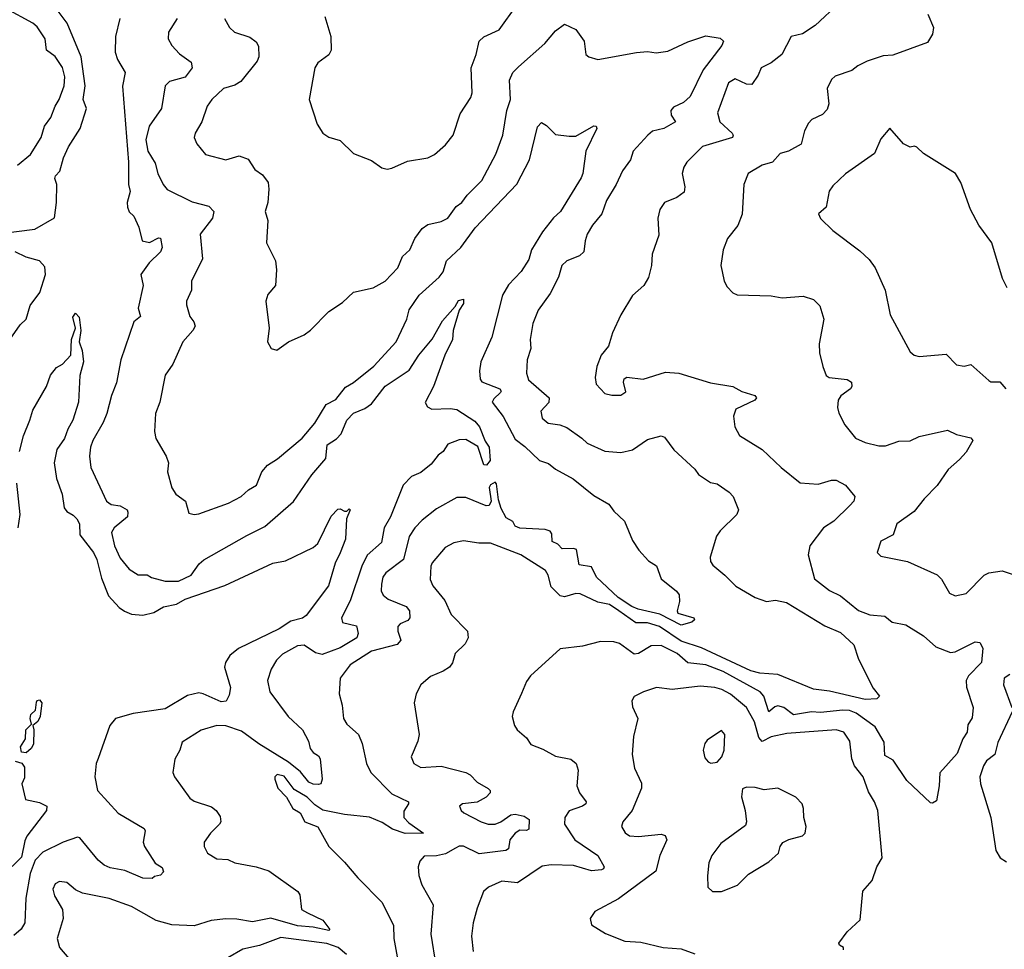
# Model space of a CAD drawing. Extents: x 1468344 to 1613994, y 525695 to 643861.
# Tile 352 of 427: x 1567347 to 1571735, y 608087 to 612230. Entities that reach past the tile are written whole.
import ezdxf

# ---------------------------------------------------------------- set-up
doc = ezdxf.new("R2010")
doc.units = 0

msp = doc.modelspace()

# ---------------------------------------------------------------- linework, layer by layer
at = {"layer": '0CON10XD'}
for points in [[(1571000.8, 612305), (1570891.4, 612205), (1570835, 612167.5), (1570784.4, 612155), (1570743.1, 612075), (1570695, 612038.5), (1570650.8, 612015), (1570637.3, 611982.7), (1570608.9, 611941.1), (1570585, 611942.9), (1570535, 611966.4), (1570505, 611948.6), (1570456.2, 611815), (1570466.4, 611775), (1570521.2, 611725), (1570526.2, 611715), (1570522.9, 611705), (1570390, 611665), (1570320, 611595), (1570306.3, 611573.7), (1570298.9, 611545), (1570311.1, 611485), (1570307.8, 611462.2), (1570275, 611437.1), (1570220, 611415), (1570198.8, 611385), (1570190.8, 611345), (1570195, 611270), (1570165.8, 611185), (1570162.5, 611135), (1570149.1, 611080.9), (1570128, 611045), (1570078.3, 611001.7), (1570025.5, 610914.5), (1569989.2, 610835), (1569971.4, 610775), (1569938.6, 610735), (1569919.2, 610685), (1569911.4, 610635), (1569915.7, 610605.7), (1569955, 610563.5), (1569986.2, 610556.2), (1570025, 610557.1), (1570047.9, 610572.1), (1570037.1, 610615), (1570041.1, 610628.9), (1570052.9, 610637.1), (1570125, 610628.2), (1570225, 610658.9), (1570284.1, 610654.1), (1570425, 610612.2), (1570525, 610595.8), (1570565, 610573.1), (1570622.5, 610555), (1570630, 610545), (1570623.3, 610535), (1570537.5, 610495), (1570527.4, 610462.6), (1570533.8, 610415), (1570555, 610377.5), (1570655.7, 610315), (1570740, 610235), (1570825, 610165.8), (1570905, 610159.6), (1570965, 610178.1), (1570985, 610178), (1571026.2, 610155), (1571069.2, 610105), (1571064.2, 610085), (1571046.9, 610065), (1570974.4, 609995), (1570928.9, 609965), (1570867.5, 609885), (1570860, 609845), (1570888.2, 609738.2), (1570955, 609685.5), (1571005, 609662.5), (1571085, 609596.5), (1571135, 609577.2), (1571202.3, 609572.3), (1571235, 609544.5), (1571295, 609533.5), (1571375, 609483.8), (1571430, 609435), (1571495, 609409.2), (1571515, 609412.5), (1571605, 609457.5), (1571625, 609453.8), (1571639.1, 609429.1), (1571632.4, 609365), (1571574.7, 609305.2), (1571564.6, 609285), (1571566.8, 609255), (1571595.5, 609165), (1571591.5, 609118.5), (1571572.4, 609087.6), (1571568.9, 609055), (1571549.5, 609025), (1571525, 608960), (1571447.1, 608872.9), (1571444.7, 608815), (1571431.7, 608748.3), (1571415, 608738.8), (1571405, 608740), (1571299.8, 608839.8), (1571239.8, 608929.8), (1571201.5, 608951.5), (1571199.7, 609009.8), (1571159, 609079), (1571075, 609140), (1571045, 609151), (1571015, 609152.3), (1570915, 609142.3), (1570875, 609145.6), (1570795, 609132.2), (1570751.8, 609165), (1570725, 609171.6), (1570712.2, 609167.8), (1570684.7, 609144.7), (1570663.2, 609215), (1570647.3, 609235), (1570482.3, 609325), (1570405, 609354.5), (1570324.5, 609364.5), (1570276, 609405), (1570205, 609440.5), (1570160.8, 609439.2), (1570105, 609405.5), (1570085, 609402.9), (1570019.8, 609449.8), (1569995, 609457.5), (1569935, 609458.2), (1569855, 609438.6), (1569755, 609425.8), (1569623.6, 609306.4), (1569605, 609280), (1569583.3, 609226.7), (1569546, 609145), (1569542, 609125), (1569551.2, 609085), (1569563.8, 609065), (1569605, 609028.8), (1569625, 608999.2), (1569678.8, 608978.8), (1569735, 608947.8), (1569802.5, 608935), (1569826, 608915), (1569835.8, 608885), (1569830, 608815), (1569841.4, 608785), (1569871.1, 608745), (1569869.4, 608735), (1569855.2, 608724.8), (1569795, 608704.5), (1569775.5, 608675), (1569774.5, 608645), (1569820.8, 608575), (1569922.5, 608505), (1569951.1, 608455), (1569948.6, 608445), (1569939.2, 608440.8), (1569895, 608436.5), (1569815, 608460.6), (1569715, 608463.8), (1569675, 608457.5), (1569565, 608383.8), (1569495, 608390), (1569435.5, 608364.5), (1569414, 608345), (1569385, 608270), (1569367.8, 608205), (1569360.9, 608145), (1569367.6, 608077.6)], [(1567237.5, 611275), (1567415, 611296.4), (1567502.6, 611347.4), (1567511.2, 611415), (1567512.5, 611495), (1567502.8, 611522.8), (1567506.4, 611535), (1567525.3, 611555), (1567542, 611615), (1567565, 611663.5), (1567616, 611745), (1567644.7, 611835), (1567630.2, 611875), (1567638.4, 611935), (1567621.1, 612065), (1567558.9, 612215), (1567509.8, 612279.8)], [(1567337.8, 611582.2), (1567395, 611630), (1567443.1, 611705), (1567457.3, 611755), (1567486.2, 611795), (1567504.7, 611845.3), (1567522.5, 611875), (1567544.6, 611935.4), (1567547.7, 611975), (1567537.4, 612017.4), (1567505, 612066.7), (1567466.2, 612095), (1567461.1, 612145), (1567425, 612198.2), (1567405, 612215.3), (1567285, 612279.8)], [(1568706.2, 612245), (1568732.9, 612155), (1568735.5, 612094.5), (1568725, 612073.8), (1568675, 612038), (1568662.5, 612015), (1568636.2, 611875), (1568672.5, 611765), (1568698, 611725), (1568725, 611706), (1568775, 611691.4), (1568835, 611634.2), (1568915, 611603.3), (1568960.5, 611570.5), (1568985, 611563.8), (1569005, 611568), (1569075, 611599.2), (1569165, 611614.3), (1569195, 611629.2), (1569245, 611672.9), (1569277.8, 611715), (1569309.6, 611810.4), (1569357, 611883), (1569363.3, 611905), (1569358.2, 612015), (1569380.6, 612075), (1569394.2, 612135), (1569415, 612154.2), (1569484, 612185), (1569562, 612295)], [(1567793.8, 612235), (1567773.9, 612156.1), (1567772.7, 612085), (1567782.6, 612052.6), (1567817.5, 611995), (1567805.7, 611934.3), (1567831.7, 611595), (1567832.3, 611495), (1567839.2, 611465), (1567825.5, 611415), (1567827.5, 611395), (1567834.6, 611374.6), (1567855.3, 611355.3), (1567877.5, 611305), (1567892.9, 611245), (1567925, 611237.5), (1567965, 611258.6), (1567975, 611256), (1567982.2, 611215), (1567974.3, 611195), (1567923.8, 611146.2), (1567886.7, 611095), (1567897.1, 611045), (1567874.5, 610945), (1567885, 610906.7), (1567856.1, 610883.9), (1567797.1, 610715), (1567778.3, 610611.7), (1567755.5, 610555), (1567735.4, 610475), (1567719.4, 610435), (1567672.1, 610355), (1567661.8, 610325), (1567657.8, 610285), (1567663.3, 610235), (1567733.2, 610085), (1567755, 610070), (1567795, 610064.1), (1567825.5, 610045), (1567829.5, 610035), (1567827.5, 610015), (1567768.2, 609965), (1567755.4, 609945), (1567768.9, 609885), (1567795, 609830.6), (1567835, 609780.6), (1567875, 609756), (1567915, 609756.2), (1567933.6, 609743.6), (1567995, 609728), (1568055, 609727.1), (1568111.5, 609755), (1568146.7, 609805), (1568167.1, 609822.9), (1568358.8, 609931.2), (1568438.7, 609971.3), (1568567.7, 610082.3), (1568648.1, 610201.9), (1568710.4, 610275), (1568717.5, 610335), (1568758.3, 610361.7), (1568779.5, 610385), (1568805, 610445.5), (1568835, 610476.2), (1568885, 610497.5), (1568915, 610518.8), (1568975, 610597.3), (1569082.2, 610667.8), (1569125.5, 610735), (1569185, 610806), (1569231.7, 610888.3), (1569287.4, 610952.6), (1569301.9, 610978.1), (1569324, 610984), (1569324.4, 610965), (1569305.7, 610935), (1569278, 610845), (1569275.4, 610804.6), (1569241.1, 610735), (1569190.4, 610595), (1569154.4, 610524.4), (1569164.5, 610504.5), (1569183.8, 610493.8), (1569265, 610496.9), (1569295, 610492.5), (1569375, 610441.4), (1569395.8, 610415), (1569421.3, 610351.3), (1569438.9, 610325), (1569443.8, 610265), (1569426.7, 610245), (1569415, 610246.2), (1569388.1, 610328.1), (1569335, 610358.5), (1569305, 610358.2), (1569255, 610338), (1569234.1, 610305.9), (1569211.2, 610288.8), (1569180.1, 610249.9), (1569135, 610211.8), (1569093.1, 610195), (1569055, 610155.6), (1568999.2, 610015), (1568970.6, 609965), (1568959.9, 609900.1), (1568895.8, 609844.2), (1568871.6, 609795), (1568819.5, 609640.5), (1568780.4, 609565), (1568785, 609544.3), (1568848.3, 609528.3), (1568855.5, 609495), (1568849.5, 609475), (1568775, 609431), (1568695, 609401.3), (1568665, 609407.7), (1568615, 609443.1), (1568585, 609440), (1568517.6, 609402.4), (1568491.1, 609375), (1568466.9, 609335), (1568450.6, 609285), (1568462, 609235), (1568543.8, 609125), (1568607.3, 609065), (1568634.3, 609015), (1568641.7, 608981.7), (1568654.6, 608964.6), (1568679.1, 608949.1), (1568685.5, 608935.5), (1568694.2, 608845), (1568688.8, 608825), (1568678.2, 608821.8), (1568655, 608823), (1568635, 608831.9), (1568598.6, 608878.6), (1568545, 608921.4), (1568412.8, 609002.8), (1568335, 609058.6), (1568265, 609082.4), (1568226, 609084), (1568155, 609063.1), (1568070.5, 609009.5), (1568060, 608975), (1568038, 608935), (1568030, 608875), (1568036.2, 608855), (1568105, 608760.8), (1568125, 608746.9), (1568202, 608722), (1568222.9, 608705), (1568239.5, 608679.5), (1568242.9, 608655), (1568237.1, 608645), (1568196.9, 608605), (1568169.2, 608565), (1568169.2, 608545), (1568184.2, 608515), (1568225, 608490.5), (1568275, 608487.5), (1568305, 608473.1), (1568400, 608455), (1568456.6, 608436.6), (1568586.7, 608345), (1568595, 608330), (1568603.3, 608265), (1568629.5, 608249.5), (1568697.3, 608217.3), (1568728.8, 608175), (1568725, 608171.2), (1568655, 608186.3), (1568585, 608192.3), (1568465.8, 608225.8), (1568385, 608208.9), (1568315, 608221.4), (1568265, 608223.3), (1568200, 608215), (1568125, 608190.9), (1568025, 608196.4), (1567954.7, 608214.7), (1567845, 608277.5), (1567745, 608313.3), (1567626.8, 608336.8), (1567595, 608352.5), (1567556.2, 608385), (1567525, 608389.5), (1567505, 608378.9), (1567494.6, 608355), (1567502.7, 608325), (1567537.5, 608265), (1567540, 608225), (1567514.2, 608135), (1567524.5, 608094.5), (1567565.6, 608045.6)], [(1568049.1, 612235), (1568009.4, 612175), (1568008.1, 612145), (1568024.3, 612115), (1568058.3, 612078.3), (1568110.3, 612040.3), (1568115.8, 612015.8), (1568085, 611973.6), (1568015, 611955.4), (1567995.5, 611935), (1567978.1, 611835), (1567924.1, 611755.9), (1567908.4, 611695), (1567918.2, 611645), (1567950.1, 611590.1), (1567962.5, 611545), (1567986.2, 611496.2), (1568003.9, 611473.9), (1568115, 611418.2), (1568189.1, 611399.1), (1568211.5, 611375), (1568205.9, 611345), (1568150.5, 611275), (1568160.9, 611165), (1568112.9, 611065), (1568112.1, 611025), (1568089.6, 610975), (1568090.3, 610959.7), (1568105, 610906.7), (1568123.4, 610883.4), (1568128.6, 610865), (1568118.6, 610845), (1568074.3, 610795), (1568030, 610695), (1567994.5, 610645.5), (1567971.4, 610525), (1567952.2, 610475), (1567948, 610395), (1567954.2, 610364.2), (1568000, 610285), (1568010, 610255), (1568006.2, 610215), (1568024.4, 610144.4), (1568042.5, 610115), (1568086.2, 610085), (1568100.7, 610030.7), (1568124.2, 610024.2), (1568145, 610028), (1568276.7, 610075), (1568333.3, 610105), (1568365.8, 610134.2), (1568402.5, 610155), (1568426.2, 610215), (1568450.6, 610245), (1568495, 610273.2), (1568605.4, 610365), (1568662.5, 610432.5), (1568712.5, 610515), (1568755, 610536.9), (1568798.1, 610591.9), (1568835, 610613.8), (1568924.5, 610685.5), (1569025, 610794.3), (1569072, 610895), (1569083.1, 610936.9), (1569127.2, 611002.8), (1569216.7, 611083.3), (1569233.8, 611106.2), (1569248.6, 611155), (1569312.1, 611215), (1569376.9, 611303.1), (1569562.7, 611497.3), (1569619.1, 611605), (1569655, 611752.5), (1569672.5, 611772.5), (1569695, 611758.8), (1569735, 611719.2), (1569795, 611710.8), (1569825, 611710.8), (1569905, 611757.5), (1569915.6, 611755.6), (1569919.2, 611745), (1569869.5, 611645), (1569856.5, 611545), (1569848.9, 611525), (1569756.5, 611375), (1569725, 611347.8), (1569676.5, 611285), (1569627.8, 611205), (1569615, 611161.4), (1569582, 611108), (1569525, 611048), (1569497.7, 611002.3), (1569450.4, 610815), (1569401.5, 610705), (1569395.4, 610665), (1569398.3, 610628.3), (1569405.8, 610615.8), (1569487.1, 610585), (1569493.1, 610575), (1569489.3, 610569.3), (1569459.1, 610540.9), (1569452.9, 610525), (1569502, 610462), (1569555, 610360.6), (1569598.3, 610328.3), (1569662.9, 610265), (1569702.9, 610252.9), (1569735, 610226.9), (1569813.3, 610183.3), (1569905, 610109.4), (1569971.7, 610071.7), (1569995, 610040), (1570042, 609995), (1570078.3, 609908.3), (1570105.6, 609865.6), (1570148.3, 609818.3), (1570185, 609796.7), (1570205, 609737.5), (1570273.9, 609683.9), (1570285, 609667.5), (1570287.7, 609637.7), (1570276.2, 609595), (1570280, 609585), (1570351.2, 609565), (1570354, 609555), (1570342, 609545), (1570295, 609531.8), (1570200.1, 609580.1), (1570102.8, 609602.8), (1570075, 609614.2), (1570013.4, 609655), (1569916.7, 609745), (1569895, 609791.2), (1569840.3, 609800.3), (1569828.6, 609868.6), (1569814.1, 609874.1), (1569765, 609871.2), (1569745, 609892.5), (1569720, 609905), (1569718.3, 609938.3), (1569710.5, 609950.5), (1569688.3, 609958.3), (1569575, 609964.2), (1569555, 609972.5), (1569543.8, 609993.8), (1569515, 610010), (1569492.2, 610052.2), (1569480.4, 610090.4), (1569471.5, 610161.5), (1569465, 610169.4), (1569445, 610157.5), (1569438.7, 610145), (1569447.9, 610085), (1569438.8, 610065), (1569425, 610063.9), (1569335, 610100), (1569295, 610100), (1569205, 610050.5), (1569140.4, 609999.6), (1569107.3, 609965), (1569083.1, 609926.9), (1569057.3, 609825), (1568979.1, 609765), (1568965.5, 609745), (1568958.9, 609715), (1568958.2, 609685), (1568966.7, 609665), (1568988.3, 609648.3), (1569068.9, 609615), (1569084.5, 609595), (1569085.6, 609565), (1569076.8, 609553.2), (1569043.1, 609536.9), (1569031.9, 609525), (1569031.5, 609505), (1569045.5, 609465), (1569028.9, 609445), (1568915, 609415.9), (1568820, 609355), (1568774.3, 609295), (1568770, 609225), (1568784.2, 609175), (1568789.2, 609115), (1568805, 609090), (1568857.1, 609045), (1568872.9, 609005), (1568892.9, 608915), (1568911.8, 608875), (1569005, 608780.3), (1569079.2, 608745), (1569080, 608735), (1569058, 608702), (1569059.1, 608675), (1569081.2, 608651.2), (1569146, 608605), (1569065, 608603.7), (1569007.9, 608622.1), (1568961.7, 608651.7), (1568905, 608676.2), (1568795, 608688.5), (1568697.5, 608707.5), (1568661.4, 608731.4), (1568628.6, 608765), (1568569.7, 608799.7), (1568525, 608858.6), (1568494.2, 608865.8), (1568483.3, 608855), (1568483.3, 608845), (1568496.7, 608805), (1568535.8, 608765.8), (1568563.8, 608715), (1568596.2, 608695), (1568617.5, 608655), (1568675, 608632.5), (1568723.8, 608545), (1568795, 608476), (1568853.1, 608405), (1568961.8, 608295), (1569012.6, 608192.6), (1569013.8, 608135), (1569037.5, 608005)], [(1568260, 612235), (1568282.5, 612195), (1568303.8, 612175), (1568373, 612153), (1568400.9, 612130.9), (1568411.7, 612111.7), (1568412.9, 612065), (1568404.5, 612045.5), (1568332, 611955), (1568305, 611938.6), (1568255, 611924.2), (1568203.3, 611875), (1568182.2, 611845), (1568158.2, 611775), (1568129.5, 611725), (1568124.4, 611705), (1568136.8, 611676.8), (1568175, 611629.2), (1568265, 611605.6), (1568325, 611622.9), (1568365, 611609.2), (1568395, 611562.5), (1568428.9, 611538.9), (1568454.4, 611505), (1568457.8, 611475), (1568452.5, 611415), (1568441.2, 611375), (1568453.3, 611335), (1568446.7, 611235), (1568486.2, 611155), (1568491.2, 611115), (1568487.5, 611045), (1568453.3, 611005), (1568444.1, 610975.9), (1568458.8, 610855), (1568451.2, 610795), (1568467.5, 610765), (1568493, 610757), (1568545, 610793.8), (1568615, 610826.2), (1568643, 610847), (1568725, 610929.2), (1568785, 610969.2), (1568835, 611015.8), (1568922.5, 611035), (1568975.5, 611064.5), (1569032, 611125), (1569052.9, 611175), (1569085.6, 611205), (1569108.2, 611255), (1569140.2, 611299.8), (1569165, 611317.1), (1569225, 611330.8), (1569255, 611345.7), (1569292.4, 611397.6), (1569316.5, 611415), (1569341.4, 611448.6), (1569406.9, 611513.1), (1569468.7, 611631.3), (1569500.5, 611715), (1569518.2, 611825), (1569534.2, 611875), (1569529.9, 611960.1), (1569544.5, 611995.5), (1569569.3, 612020.7), (1569686.4, 612123.6), (1569735, 612180), (1569775, 612210), (1569825, 612186.2), (1569862, 612135), (1569870, 612075), (1569882.5, 612065), (1569923, 612053), (1570095, 612084.5), (1570145, 612088.1), (1570183, 612083), (1570235, 612090), (1570325, 612131.4), (1570405, 612158), (1570468.3, 612148.3), (1570482.5, 612135), (1570476.2, 612115), (1570393, 612007), (1570335, 611888.2), (1570305, 611860.7), (1570260.2, 611839.8), (1570248.1, 611825), (1570250, 611805), (1570270, 611775), (1570217.5, 611745), (1570166.5, 611733.5), (1570146.4, 611715), (1570080.6, 611645), (1570069.5, 611605), (1570032.8, 611557.2), (1570005.3, 611495), (1569962.3, 611425), (1569941.5, 611365), (1569899.1, 611315), (1569876.1, 611275), (1569866.2, 611245), (1569860.8, 611195), (1569841.5, 611178.5), (1569785, 611156.2), (1569762.2, 611135), (1569747.9, 611082.1), (1569710.2, 611009.8), (1569657.5, 610935), (1569633.2, 610876.8), (1569621.1, 610805), (1569624.4, 610765), (1569608.6, 610715), (1569605.7, 610654.3), (1569614.5, 610625), (1569706.9, 610545), (1569705.3, 610524.7), (1569668.5, 610485), (1569674.5, 610455), (1569702.4, 610432.4), (1569754.1, 610424.1), (1569785, 610412.2), (1569851.4, 610365), (1569875, 610343.1), (1569955, 610306.9), (1570025, 610301.5), (1570077.2, 610312.8), (1570145, 610359.2), (1570205, 610376.2), (1570220.3, 610370.3), (1570262.4, 610312.4), (1570355, 610226.7), (1570372.5, 610202.5), (1570425, 610167.5), (1570455, 610162), (1570508.8, 610125), (1570526, 610105), (1570550, 610045), (1570542.7, 610025), (1570467.8, 609952.2), (1570452.1, 609927.9), (1570423.7, 609835), (1570424.6, 609815), (1570435, 609798.5), (1570489.4, 609755), (1570538.6, 609705), (1570624.7, 609654.7), (1570675, 609636.9), (1570715, 609643.4), (1570763.4, 609633.4), (1570935, 609528.5), (1571005, 609498.6), (1571063.7, 609443.7), (1571083.9, 609383.9), (1571123, 609303), (1571150.3, 609250.3), (1571178, 609215), (1571166.2, 609203.8), (1571115, 609200.9), (1570955, 609238.2), (1570885, 609246.7), (1570725, 609311.8), (1570645, 609317.9), (1570605, 609327.8), (1570385, 609430.8), (1570295, 609460.9), (1570198.7, 609525), (1570145, 609542.5), (1570092.2, 609542.2), (1570016.3, 609596.3), (1569975, 609623.8), (1569923.8, 609633.8), (1569845, 609670.9), (1569825, 609673.5), (1569775, 609658.5), (1569755, 609662.5), (1569715, 609701.9), (1569702.2, 609755), (1569689.4, 609775), (1569580.8, 609845), (1569445, 609897.5), (1569393, 609897), (1569325, 609907.8), (1569281.7, 609898.3), (1569242.9, 609877.1), (1569185, 609808.8), (1569179.2, 609795), (1569175.7, 609735), (1569187.4, 609707.4), (1569241.1, 609641.1), (1569269.5, 609579.5), (1569342.9, 609505), (1569345.6, 609475), (1569331.8, 609448.2), (1569287.5, 609405), (1569275.5, 609364.5), (1569262, 609345), (1569233.6, 609326.4), (1569176.8, 609303.2), (1569134, 609265), (1569114, 609225), (1569104.3, 609185.7), (1569127.1, 609045), (1569121.4, 609015), (1569092, 608945), (1569104, 608915), (1569135, 608897.5), (1569225, 608903.3), (1569335.5, 608875.5), (1569354.5, 608864.5), (1569385, 608832.2), (1569434.3, 608804.3), (1569443.8, 608795), (1569444, 608785), (1569425, 608764.4), (1569385, 608742.2), (1569320, 608735), (1569306.7, 608725), (1569313.8, 608705), (1569326.7, 608695), (1569403.8, 608655), (1569434.7, 608644.7), (1569465, 608645.3), (1569490.6, 608655), (1569535, 608686.2), (1569555, 608689.6), (1569595, 608681.1), (1569617.1, 608665), (1569615, 608622.5), (1569605, 608616), (1569575, 608617.9), (1569554.8, 608605.2), (1569531.3, 608575), (1569524.4, 608535), (1569512.7, 608527.3), (1569395, 608512.6), (1569325, 608546.9), (1569305, 608546.3), (1569288.2, 608538.2)], [(1571393.3, 612255), (1571418.8, 612195), (1571413.9, 612166.1), (1571391.7, 612128.3), (1571237.2, 612072.8), (1571195, 612069.2), (1571124, 612045), (1571081.2, 612025), (1571055, 612004), (1570980.9, 611979.1), (1570965, 611963.3), (1570945.7, 611924.3), (1570951.9, 611855), (1570945, 611830), (1570925, 611808), (1570876.7, 611785), (1570861.4, 611768.6), (1570844, 611735), (1570828.8, 611675), (1570773.3, 611645), (1570735, 611634.3), (1570702, 611595), (1570655, 611582.5), (1570593.8, 611545), (1570574.3, 611495), (1570567, 611363), (1570547, 611313), (1570501.2, 611255), (1570481.2, 611205), (1570471.2, 611135), (1570477.7, 611107.7), (1570486.2, 611065), (1570499.5, 611039.5), (1570525, 611012.5), (1570543.6, 611003.6), (1570695, 610998.8), (1570745, 610990), (1570837.7, 610997.7), (1570883.6, 610983.6), (1570912.5, 610955), (1570930, 610895), (1570908.8, 610785), (1570911.2, 610745), (1570926, 610685), (1570940, 610645), (1570953.8, 610635), (1571035, 610626.8), (1571054, 610615), (1571055.8, 610595), (1571048.6, 610585), (1571006.7, 610553.2), (1570993.5, 610535), (1570991.4, 610501.4), (1570997, 610477), (1571024.5, 610424.5), (1571072, 610365), (1571113.9, 610346.1), (1571175, 610330.8), (1571205, 610330.5), (1571265, 610351.8), (1571315, 610353.6), (1571355, 610372.5), (1571481.1, 610401.1), (1571521.1, 610381.1), (1571586, 610366), (1571594.2, 610355), (1571565, 610302.2), (1571535, 610270.4), (1571483.8, 610226.2), (1571435.7, 610154.3), (1571377.5, 610095), (1571332.3, 610037.7), (1571256.3, 609983.7), (1571238.8, 609935), (1571184.1, 609905.9), (1571167.5, 609855), (1571185, 609838.8), (1571302.5, 609815), (1571435, 609755.8), (1571455, 609736), (1571490.6, 609675), (1571515, 609662.1), (1571565, 609672.5), (1571645, 609754.4), (1571665, 609764.4), (1571724.4, 609774.4), (1571769.3, 609759.3)], [(1571746.8, 611035), (1571726.3, 611076.3), (1571679.4, 611235), (1571621.4, 611315), (1571583.6, 611383.6), (1571541.2, 611505), (1571516.7, 611545), (1571375, 611633.3), (1571345, 611662.5), (1571335, 611666.7), (1571315, 611662.5), (1571285, 611677.5), (1571225, 611747.5), (1571185, 611700), (1571156.3, 611633.7), (1571027, 611543), (1570969.7, 611490.3), (1570954.3, 611465.7), (1570940, 611395), (1570906, 611365), (1570915, 611343.8), (1570970.3, 611290.3), (1571090.1, 611200.1), (1571131.7, 611161.7), (1571159.2, 611125), (1571204, 611025), (1571225.8, 610915), (1571315, 610750), (1571332.5, 610735), (1571355, 610728.8), (1571475, 610740), (1571521.7, 610691.7), (1571555, 610685.8), (1571585, 610694.2), (1571665, 610622), (1571675, 610616.7), (1571715, 610616.2), (1571740.8, 610585)], [(1567305, 610806), (1567349.2, 610870.8), (1567375.5, 610895), (1567394.2, 610955.7), (1567436.7, 611015), (1567461.8, 611095), (1567458.3, 611128.3), (1567435.8, 611155.8), (1567375, 611172.5), (1567326.3, 611196.3)], [(1567346.5, 610305), (1567363.5, 610375), (1567391.4, 610445), (1567405, 610490), (1567465.6, 610595), (1567484.6, 610645.4), (1567510.3, 610679.7), (1567537.5, 610695), (1567574.4, 610735), (1567577.8, 610805), (1567595.8, 610855), (1567583.6, 610905), (1567595, 610922.5), (1567612.2, 610905), (1567618.9, 610845), (1567611.9, 610795), (1567625.5, 610755.5), (1567631.5, 610705), (1567614.5, 610644.5), (1567608.6, 610525), (1567584.4, 610445), (1567561.2, 610405), (1567546.3, 610363.6), (1567512.7, 610315), (1567501.2, 610255), (1567510.4, 610185), (1567536.7, 610115), (1567545.7, 610055), (1567557.6, 610037.6), (1567585, 610022.5), (1567602, 610005), (1567612.9, 609982.9), (1567615.4, 609935), (1567675.2, 609855.2), (1567690.3, 609825), (1567711.4, 609741.4), (1567742.7, 609662.7), (1567790.8, 609610.8), (1567814.6, 609594.6), (1567845, 609581.1), (1567895, 609576.2), (1567945, 609588.2), (1567987.2, 609612.8), (1568045, 609625.7), (1568085, 609647.7), (1568260.8, 609709.2), (1568475, 609808.5), (1568532.1, 609817.9), (1568655, 609878), (1568675, 609896.2), (1568735, 610017.1), (1568765, 610048.8), (1568775, 610050), (1568795, 610040), (1568805, 610040), (1568815, 610050), (1568820, 610045), (1568803.3, 610005), (1568798.6, 609915), (1568775, 609853.8), (1568752.4, 609807.6), (1568723, 609707), (1568624.2, 609575), (1568607.1, 609562.9), (1568555, 609548.8), (1568503.3, 609515), (1568321.7, 609428.3), (1568283.6, 609396.4), (1568264.5, 609365), (1568260, 609345), (1568285.8, 609254.2), (1568280.5, 609219.5), (1568267.2, 609192.8), (1568245, 609189.6), (1568165, 609226.1), (1568145, 609229.6), (1568095, 609217.7), (1567995, 609159.3), (1567851.9, 609138.1), (1567773.8, 609115), (1567748.1, 609085), (1567697.3, 608937.3), (1567688.2, 608915), (1567681.2, 608855), (1567693.3, 608795), (1567785, 608693.1), (1567902, 608625), (1567906, 608615), (1567896.9, 608565), (1567903.1, 608545), (1567950.8, 608470.8), (1567982.3, 608452.3), (1567987.5, 608432.5), (1567975, 608416.7), (1567948.3, 608411.7), (1567937.5, 608402.5), (1567895, 608404.5), (1567815, 608437.6), (1567750.2, 608450.2), (1567722.7, 608462.7), (1567696.2, 608485), (1567615, 608584.4), (1567603.9, 608586.1), (1567540, 608565), (1567450.3, 608519.7), (1567416.1, 608483.9), (1567393.6, 608425), (1567374.7, 608315), (1567370.3, 608205), (1567353.8, 608176.2), (1567321.3, 608148.7)], [(1567339.4, 609965), (1567349.6, 610025), (1567333.6, 610165)], [(1571758.7, 609311.3), (1571733.5, 609295), (1571730.5, 609265), (1571768.8, 609165)], [(1571017.5, 608085), (1571017.5, 608095), (1571000, 608105), (1570996.7, 608115), (1571035, 608164.4), (1571092.2, 608217.8), (1571103.8, 608346.2), (1571146.2, 608393.8), (1571166.7, 608455), (1571190, 608495), (1571171.1, 608705), (1571155.6, 608745), (1571128.7, 608788.7), (1571105, 608856.2), (1571066.9, 608905), (1571055.6, 608935.6), (1571045.6, 609015), (1571019.2, 609055), (1570985, 609064.6), (1570765, 609048.8), (1570695, 609033.7), (1570655, 609013.1), (1570641.1, 609031.1), (1570621.5, 609101.5), (1570586, 609165), (1570515, 609224.7), (1570475.5, 609244.5), (1570445, 609254.2), (1570379.9, 609260.1), (1570255, 609244.5), (1570185, 609254.4), (1570126.2, 609235), (1570085.7, 609214.3), (1570074, 609195), (1570077.9, 609167.9), (1570101.1, 609115), (1570082.1, 609035), (1570075.7, 608955), (1570087.1, 608895), (1570117.5, 608827.5), (1570117.8, 608805), (1570076.5, 608705), (1570034, 608655), (1570029.2, 608635), (1570045.4, 608605.4), (1570065, 608592.7), (1570105, 608590.4), (1570205, 608600.8), (1570223.9, 608593.9), (1570230, 608575), (1570199.4, 608505), (1570181.5, 608435), (1570015, 608312.2), (1569910, 608255), (1569889.2, 608225), (1569895, 608196.7), (1569957.4, 608157.4), (1570043.2, 608123.2), (1570115, 608119.4), (1570215, 608094.6), (1570295, 608089.6), (1570355, 608066.9)], [(1567375, 608963.3), (1567355.3, 608965.3), (1567350.9, 608989.1), (1567372.3, 609025), (1567374.1, 609065.9), (1567399.7, 609090.3), (1567393.8, 609115), (1567397.1, 609132.9), (1567417.9, 609152.1), (1567421.2, 609188.8), (1567425, 609196.4), (1567435, 609198.5), (1567445.3, 609185), (1567438.8, 609125), (1567428.3, 609101.7), (1567405.8, 609085), (1567410.4, 609065), (1567408, 609002), (1567397.8, 608982.3), (1567375, 608963.3)], [(1571769.6, 609145), (1571705, 609008), (1571692.1, 608955), (1571655, 608926.5), (1571641.4, 608905), (1571626.2, 608855), (1571628.4, 608825), (1571674, 608675), (1571697.3, 608527.3), (1571716, 608495), (1571745, 608476.9)], [(1570426.4, 608916.4), (1570455, 608921.2), (1570475.7, 608944.3), (1570486, 608975), (1570488.8, 609045), (1570475, 609062.5), (1570410.5, 609019.5), (1570400, 609005), (1570393.3, 608975), (1570400.5, 608940.5), (1570415, 608922.5), (1570426.4, 608916.4)], [(1567326.7, 608925), (1567356.4, 608916.4), (1567368.4, 608898.4), (1567368.9, 608851.1), (1567356, 608825), (1567372.5, 608755), (1567435, 608741.2), (1567467.5, 608725), (1567466.7, 608705), (1567379.4, 608590.6), (1567369.5, 608570.5), (1567355, 608497.8), (1567313.3, 608456.7)], [(1570475, 608344.2), (1570545, 608373.3), (1570595, 608422.5), (1570685, 608476.2), (1570728.8, 608515), (1570736.2, 608545), (1570747.7, 608562.3), (1570775, 608576.2), (1570835, 608593.3), (1570847.5, 608605), (1570851.2, 608635), (1570841.2, 608675), (1570840, 608715), (1570833.3, 608735), (1570805.8, 608765.8), (1570725.8, 608805.8), (1570665, 608797.1), (1570625, 608808), (1570585, 608810), (1570567.5, 608802.5), (1570563, 608767), (1570580, 608705), (1570586.2, 608655), (1570581.7, 608638.3), (1570470.9, 608559.1), (1570431.4, 608505), (1570417.9, 608472.1), (1570411.4, 608415), (1570414.1, 608364.1), (1570434.2, 608344.2), (1570475, 608344.2)], [(1569288.2, 608538.2), (1569245, 608513.1), (1569205, 608503.1), (1569148.6, 608501.4), (1569130.3, 608479.7), (1569122, 608455), (1569125.7, 608415.7), (1569138.6, 608375), (1569189.2, 608285), (1569178.5, 608155), (1569201.5, 608015)], [(1568803.7, 608063.7), (1568765.8, 608095), (1568715, 608113.2), (1568510.8, 608139.2), (1568415, 608103.3), (1568341.8, 608088.2), (1568275, 608049.4)]]:
    msp.add_lwpolyline(points, dxfattribs=at)

doc.saveas('drawing.dxf')
